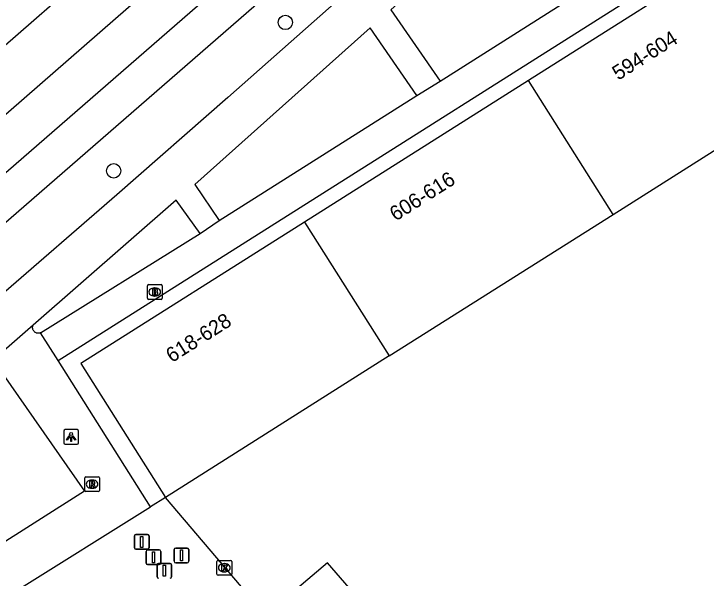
# Model space of a CAD drawing. Extents: x 159222 to 160346, y 381249 to 382166.
# Drawn here: x 159427.5 to 159474.57, y 381412.31 to 381450.68 of the extents above; entities that cross this region are included whole.
import ezdxf

# ---------------------------------------------------------------- set-up
doc = ezdxf.new("R2010")
doc.units = 0
for name, color, linetype in [('IMGEO_Afsluitpaal', 7, 'Continuous'), ('IMGEO_Boom', 7, 'Continuous'), ('IMGEO_Brandkraan', 7, 'Continuous'), ('IMGEO_Fietspad_gesloten', 7, 'Continuous'), ('IMGEO_Kolk', 7, 'Continuous'), ('IMGEO_Lichtpunt', 7, 'Continuous'), ('IMGEO_Pand', 7, 'Continuous'), ('IMGEO_Pand_nummerreeks', 7, 'Continuous'), ('IMGEO_Parkeervlak_open', 7, 'Continuous'), ('IMGEO_Rijbaan_lokaal_open', 7, 'Continuous'), ('IMGEO_Rijbaan_regionaal_gesloten', 7, 'Continuous'), ('IMGEO_Rioolput', 7, 'Continuous'), ('IMGEO_Voetpad_open', 7, 'Continuous')]:
    doc.layers.add(name, color=color, linetype=linetype)

msp = doc.modelspace()

# ---------------------------------------------------------------- linework, layer by layer
at = {"layer": 'IMGEO_Afsluitpaal'}
for p, q in [((159435.7, 381414.379), (159435.7, 381415.179)), ((159435.7, 381415.179), (159435.7, 381414.379)), ((159435.8, 381415.279), (159436.59, 381415.279)), ((159436.59, 381415.279), (159435.8, 381415.279)), ((159436.69, 381415.179), (159436.69, 381414.379)), ((159436.69, 381414.379), (159436.69, 381415.179)), ((159436.59, 381414.279), (159435.8, 381414.279)), ((159435.8, 381414.279), (159436.59, 381414.279)), ((159436.599, 381414.234), (159437.389, 381414.234)), ((159437.389, 381414.234), (159436.599, 381414.234)), ((159438.403, 381413.457), (159438.403, 381414.257)), ((159438.403, 381414.257), (159438.403, 381413.457)), ((159438.503, 381414.357), (159439.293, 381414.357)), ((159439.293, 381414.357), (159438.503, 381414.357)), ((159439.393, 381414.257), (159439.393, 381413.457)), ((159439.393, 381413.457), (159439.393, 381414.257)), ((159436.499, 381413.334), (159436.499, 381414.134)), ((159436.499, 381414.134), (159436.499, 381413.334)), ((159437.489, 381414.134), (159437.489, 381413.334)), ((159437.489, 381413.334), (159437.489, 381414.134)), ((159437.389, 381413.234), (159436.599, 381413.234)), ((159436.599, 381413.234), (159437.389, 381413.234)), ((159437.236, 381412.412), (159437.236, 381413.212)), ((159437.236, 381413.212), (159437.236, 381412.412)), ((159437.336, 381413.312), (159438.126, 381413.312)), ((159438.126, 381413.312), (159437.336, 381413.312)), ((159438.226, 381413.212), (159438.226, 381412.412)), ((159438.226, 381412.412), (159438.226, 381413.212)), ((159439.293, 381413.357), (159438.503, 381413.357)), ((159438.503, 381413.357), (159439.293, 381413.357))]:
    msp.add_line(p, q, dxfattribs=at)
for points in [[(159436.12, 381415.154), (159436.27, 381415.154), (159436.27, 381414.404), (159436.12, 381414.404), (159436.12, 381415.154)], [(159438.823, 381414.232), (159438.973, 381414.232), (159438.973, 381413.482), (159438.823, 381413.482), (159438.823, 381414.232)], [(159436.919, 381414.109), (159437.069, 381414.109), (159437.069, 381413.359), (159436.919, 381413.359), (159436.919, 381414.109)], [(159437.656, 381413.187), (159437.806, 381413.187), (159437.806, 381412.437), (159437.656, 381412.437), (159437.656, 381413.187)]]:
    msp.add_lwpolyline(points, dxfattribs=at)
for centre, start, end in [((159435.8, 381415.179), 90, 180), ((159435.8, 381415.179), 90, 180), ((159436.59, 381415.179), 0, 90), ((159436.59, 381415.179), 360, 90), ((159435.8, 381414.379), 180, 270), ((159435.8, 381414.379), 180, 270), ((159436.599, 381414.134), 90, 180), ((159436.599, 381414.134), 90, 180), ((159436.59, 381414.379), 270, 0), ((159436.59, 381414.379), 270, 0), ((159437.389, 381414.134), 0, 90), ((159437.389, 381414.134), 360, 90), ((159438.503, 381414.257), 90, 180), ((159438.503, 381414.257), 90, 180), ((159439.293, 381414.257), 0, 90), ((159439.293, 381414.257), 360, 90), ((159436.599, 381413.334), 180, 270), ((159436.599, 381413.334), 180, 270), ((159437.336, 381413.212), 90, 180), ((159437.336, 381413.212), 90, 180), ((159437.389, 381413.334), 270, 0), ((159437.389, 381413.334), 270, 0), ((159438.126, 381413.212), 0, 90), ((159438.126, 381413.212), 360, 90), ((159438.503, 381413.457), 180, 270), ((159438.503, 381413.457), 180, 270), ((159439.293, 381413.457), 270, 0), ((159439.293, 381413.457), 270, 0), ((159437.336, 381412.412), 180, 270), ((159437.336, 381412.412), 180, 270), ((159438.126, 381412.412), 270, 0), ((159438.126, 381412.412), 270, 0)]:
    msp.add_arc(centre, 0.1, start, end, dxfattribs=at)
at = {"layer": 'IMGEO_Boom'}
for centre in [(159445.961, 381450.092), (159434.289, 381440.004)]:
    msp.add_circle(centre, 0.489, dxfattribs=at)
at = {"layer": 'IMGEO_Brandkraan'}
for p, q in [((159436.579, 381431.342), (159436.579, 381432.194)), ((159436.654, 381432.268), (159437.506, 381432.268)), ((159437.067, 381432.048), (159437.092, 381432.048)), ((159437.58, 381432.194), (159437.58, 381431.342)), ((159437.506, 381431.268), (159436.654, 381431.268)), ((159437.09, 381431.488), (159437.065, 381431.488))]:
    msp.add_line(p, q, dxfattribs=at)
for points in [[(159436.579, 381431.342), (159436.579, 381432.194)], [(159436.654, 381432.268), (159437.506, 381432.268)], [(159437.58, 381432.194), (159437.58, 381431.342)], [(159436.927, 381431.968), (159436.927, 381431.568), (159437.14, 381431.568)], [(159437.158, 381431.968), (159436.927, 381431.968)], [(159437.106, 381431.887), (159437.052, 381431.887), (159437.052, 381431.811)], [(159437.052, 381431.811), (159437.105, 381431.811)], [(159437.114, 381431.735), (159437.052, 381431.735), (159437.052, 381431.654)], [(159437.052, 381431.654), (159437.114, 381431.654)], [(159437.506, 381431.268), (159436.654, 381431.268)]]:
    msp.add_lwpolyline(points, dxfattribs=at)
for centre, radius, start, end in [((159436.656, 381432.192), 0.0765, 91.552, 178.448), ((159436.656, 381432.192), 0.0765, 91.552, 178.448), ((159437.504, 381432.192), 0.0765, 1.552, 88.448), ((159437.504, 381432.192), 0.0765, 1.552, 88.448), ((159437.107, 381431.849), 0.0379, 267.8285, 90.9355), ((159437.115, 381431.694), 0.0404, 269.8759, 90.5077), ((159437.146, 381431.819), 0.251, 268.6676, 293.5347), ((159437.162, 381431.823), 0.145, 59.4692, 91.5367), ((159437.187, 381431.87), 0.0922, 285.5137, 58.1501), ((159437.192, 381431.678), 0.105, 301.3115, 78.989), ((159436.656, 381431.344), 0.0765, 181.552, 268.448), ((159436.656, 381431.344), 0.0765, 181.552, 268.448), ((159437.504, 381431.344), 0.0765, 271.552, 358.448), ((159437.504, 381431.344), 0.0765, 271.552, 358.448)]:
    msp.add_arc(centre, radius, start, end, dxfattribs=at)
for centre, major_axis, ratio, start_param, end_param in [((159437.066, 381431.768), (-0.387, 0.002), 0.722429, 4.712389, 7.853982), ((159437.091, 381431.768), (-0.39, 0.002), 0.717154, 1.570796, 4.712389)]:
    msp.add_ellipse(centre, major_axis=major_axis, ratio=ratio, start_param=start_param, end_param=end_param, dxfattribs=at)
at = {"layer": 'IMGEO_Fietspad_gesloten'}
for points in [[(159543.735, 381546.656), (159514.093, 381518.06), (159496.876, 381502.03), (159461.899, 381470.396), (159443.296, 381454.096), (159424.841, 381438.063), (159420.07, 381433.95)], [(159424.171, 381434.116), (159463.62, 381468.416), (159478.994, 381482.242)]]:
    msp.add_lwpolyline(points, dxfattribs=at)
at = {"layer": 'IMGEO_Kolk'}
for p, q in [((159441.311, 381412.594), (159441.311, 381413.446)), ((159441.386, 381413.52), (159442.238, 381413.52)), ((159441.799, 381413.3), (159441.824, 381413.3)), ((159442.312, 381413.446), (159442.312, 381412.594)), ((159441.822, 381412.74), (159441.797, 381412.74)), ((159442.238, 381412.52), (159441.386, 381412.52))]:
    msp.add_line(p, q, dxfattribs=at)
for points in [[(159441.311, 381412.594), (159441.311, 381413.446)], [(159441.386, 381413.52), (159442.238, 381413.52)], [(159441.632, 381413.22), (159441.755, 381413.22), (159441.755, 381413.069), (159441.885, 381413.22), (159442.049, 381413.22), (159441.903, 381413.069), (159442.056, 381412.82), (159441.904, 381412.82), (159441.819, 381412.984), (159441.755, 381412.917), (159441.755, 381412.82), (159441.632, 381412.82), (159441.632, 381413.22)], [(159442.312, 381413.446), (159442.312, 381412.594)], [(159442.238, 381412.52), (159441.386, 381412.52)]]:
    msp.add_lwpolyline(points, dxfattribs=at)
for centre, start, end in [((159441.388, 381413.444), 91.552, 178.448), ((159441.388, 381413.444), 91.552, 178.448), ((159442.236, 381413.444), 1.552, 88.448), ((159442.236, 381413.444), 1.552, 88.448), ((159441.388, 381412.596), 181.552, 268.448), ((159441.388, 381412.596), 181.552, 268.448), ((159442.236, 381412.596), 271.552, 358.448), ((159442.236, 381412.596), 271.552, 358.448)]:
    msp.add_arc(centre, 0.0765, start, end, dxfattribs=at)
for centre, major_axis, ratio, start_param, end_param in [((159441.798, 381413.02), (-0.387, 0.002), 0.722429, 4.712389, 7.853982), ((159441.823, 381413.02), (-0.39, 0.002), 0.717154, 1.570796, 4.712389)]:
    msp.add_ellipse(centre, major_axis=major_axis, ratio=ratio, start_param=start_param, end_param=end_param, dxfattribs=at)
at = {"layer": 'IMGEO_Lichtpunt'}
for p, q in [((159430.896, 381422.314), (159430.896, 381421.507)), ((159430.896, 381422.314), (159430.896, 381421.507)), ((159431.798, 381422.409), (159430.99, 381422.409)), ((159431.798, 381422.409), (159430.99, 381422.409)), ((159431.892, 381421.507), (159431.892, 381422.314)), ((159431.892, 381421.507), (159431.892, 381422.314)), ((159430.99, 381421.413), (159431.798, 381421.413)), ((159430.99, 381421.413), (159431.798, 381421.413))]:
    msp.add_line(p, q, dxfattribs=at)
for points in [[(159431.27, 381421.978), (159431.309, 381421.95), (159431.121, 381421.688), (159431.083, 381421.715), (159431.27, 381421.978)], [(159431.372, 381421.93), (159431.419, 381421.93), (159431.419, 381421.608), (159431.372, 381421.608), (159431.372, 381421.93)], [(159431.482, 381421.95), (159431.52, 381421.977), (159431.707, 381421.715), (159431.668, 381421.687), (159431.482, 381421.95)]]:
    msp.add_lwpolyline(points, dxfattribs=at)
msp.add_circle((159431.395, 381422.112), 0.0994, dxfattribs=at)
for centre, start, end in [((159430.99, 381422.314), 90, 180), ((159430.99, 381422.314), 90, 180), ((159431.798, 381422.314), 0, 90), ((159431.798, 381422.314), 0, 90), ((159430.99, 381421.507), 180, 270), ((159430.99, 381421.507), 180, 270), ((159431.798, 381421.507), 270, 0), ((159431.798, 381421.507), 270, 360)]:
    msp.add_arc(centre, 0.0946, start, end, dxfattribs=at)
at = {"layer": 'IMGEO_Pand'}
for points in [[(159477.693, 381455.767), (159462.482, 381446.144)], [(159468.237, 381437.044), (159483.448, 381446.668)], [(159462.482, 381446.144), (159447.27, 381436.52)], [(159468.237, 381437.044), (159462.482, 381446.144)], [(159453.025, 381427.421), (159468.237, 381437.044)], [(159447.27, 381436.52), (159432.059, 381426.896), (159437.814, 381417.797)], [(159447.27, 381436.52), (159453.025, 381427.421)], [(159453.025, 381427.421), (159437.814, 381417.797)]]:
    msp.add_lwpolyline(points, dxfattribs=at)
at = {"layer": 'IMGEO_Parkeervlak_open'}
msp.add_lwpolyline([(159466.239, 381388.586), (159468.591, 381390.562), (159448.825, 381413.344), (159446.732, 381411.591)], dxfattribs=at)
at = {"layer": 'IMGEO_Rijbaan_lokaal_open'}
for points in [[(159437.814, 381417.797), (159436.798, 381417.166)], [(159442.974, 381411.716), (159437.814, 381417.797)], [(159427.663, 381411.461), (159436.798, 381417.166)]]:
    msp.add_lwpolyline(points, dxfattribs=at)
at = {"layer": 'IMGEO_Rijbaan_regionaal_gesloten'}
for points in [[(159229.556, 381279.016), (159230.993, 381280.283), (159257.871, 381303.377), (159275.726, 381318.676), (159298.757, 381338.404), (159324.046, 381360.145), (159356.713, 381388.171), (159392.4, 381418.769), (159416.187, 381439.228), (159422.086, 381444.356), (159436.866, 381457.249), (159457.404, 381475.301), (159486.523, 381501.565), (159504.485, 381518.126), (159518.714, 381531.585), (159532.766, 381545.256), (159538.334, 381550.862), (159538.89, 381551.435)], [(159541.413, 381548.895), (159529.847, 381537.235), (159512.119, 381520.34), (159494.844, 381504.328), (159477.455, 381488.498), (159459.899, 381472.744), (159441.511, 381456.538), (159423.028, 381440.428), (159418.061, 381436.145), (159368.742, 381393.618), (159314.99, 381347.48)]]:
    msp.add_lwpolyline(points, dxfattribs=at)
at = {"layer": 'IMGEO_Rioolput'}
for p, q in [((159432.317, 381418.276), (159432.317, 381419.128)), ((159432.392, 381419.202), (159433.244, 381419.202)), ((159432.805, 381418.982), (159432.83, 381418.982)), ((159433.318, 381419.128), (159433.318, 381418.276)), ((159432.828, 381418.422), (159432.803, 381418.422)), ((159433.244, 381418.202), (159432.392, 381418.202))]:
    msp.add_line(p, q, dxfattribs=at)
for points in [[(159432.317, 381418.276), (159432.317, 381419.128)], [(159432.392, 381419.202), (159433.244, 381419.202)], [(159432.906, 381418.9), (159432.654, 381418.902), (159432.654, 381418.502)], [(159433.318, 381419.128), (159433.318, 381418.276)], [(159432.654, 381418.502), (159432.778, 381418.502), (159432.778, 381418.664), (159432.789, 381418.664)], [(159432.832, 381418.821), (159432.778, 381418.821), (159432.778, 381418.74)], [(159432.778, 381418.74), (159432.83, 381418.74)], [(159432.836, 381418.635), (159432.907, 381418.502), (159433.047, 381418.502), (159432.982, 381418.628)], [(159433.244, 381418.202), (159432.392, 381418.202)]]:
    msp.add_lwpolyline(points, dxfattribs=at)
for centre, radius, start, end in [((159432.394, 381419.126), 0.0765, 91.552, 178.448), ((159432.394, 381419.126), 0.0765, 91.552, 178.448), ((159432.905, 381418.79), 0.109, 350.3612, 89.416), ((159433.242, 381419.126), 0.0765, 1.552, 88.448), ((159433.242, 381419.126), 0.0765, 1.552, 88.448), ((159432.788, 381418.611), 0.0533, 26.0293, 88.6989), ((159432.814, 381418.929), 0.19, 274.7715, 282.9687), ((159432.838, 381418.725), 0.0964, 77.0061, 93.1865), ((159432.852, 381418.782), 0.0378, 276.6634, 79.6772), ((159432.903, 381418.79), 0.112, 277.5842, 350.9817), ((159432.887, 381418.575), 0.108, 29.5134, 73.7905), ((159432.394, 381418.278), 0.0765, 181.552, 268.448), ((159432.394, 381418.278), 0.0765, 181.552, 268.448), ((159433.242, 381418.278), 0.0765, 271.552, 358.448), ((159433.242, 381418.278), 0.0765, 271.552, 358.448)]:
    msp.add_arc(centre, radius, start, end, dxfattribs=at)
for centre, major_axis, ratio, start_param, end_param in [((159432.804, 381418.702), (-0.387, 0.002), 0.722429, 4.712389, 7.853982), ((159432.829, 381418.702), (-0.39, 0.002), 0.717154, 1.570796, 4.712389)]:
    msp.add_ellipse(centre, major_axis=major_axis, ratio=ratio, start_param=start_param, end_param=end_param, dxfattribs=at)
at = {"layer": 'IMGEO_Voetpad_open'}
for points in [[(159478.994, 381482.242), (159480.961, 381480.08), (159480.393, 381479.552), (159471.839, 381471.703), (159462.733, 381463.274), (159451.052, 381452.966), (159442.05, 381444.993), (159434.505, 381438.383), (159426.446, 381431.394), (159424.171, 381434.116)], [(159430.524, 381427.101), (159484.931, 381461.523)], [(159469.709, 381454.515), (159464.894, 381461.532), (159453.121, 381450.946), (159456.482, 381446.111)], [(159456.482, 381446.111), (159469.709, 381454.515)], [(159454.895, 381445.12), (159451.717, 381449.723), (159439.805, 381439.075), (159441.452, 381436.625)], [(159454.895, 381445.12), (159456.482, 381446.111)], [(159441.452, 381436.625), (159454.895, 381445.12)], [(159440.179, 381435.742), (159438.541, 381438.015), (159428.812, 381429.513)], [(159440.179, 381435.742), (159441.452, 381436.625)], [(159429.305, 381428.988), (159440.179, 381435.742)], [(159428.812, 381429.513), (159426.08, 381427.128)], [(159429.305, 381428.988), (159429.282, 381428.98), (159429.249, 381428.971), (159429.215, 381428.964), (159429.18, 381428.961), (159429.146, 381428.961), (159429.111, 381428.964), (159429.077, 381428.97), (159429.044, 381428.979), (159429.011, 381428.991), (159428.98, 381429.006), (159428.95, 381429.024), (159428.922, 381429.044), (159428.896, 381429.067), (159428.872, 381429.092), (159428.85, 381429.119), (159428.831, 381429.148), (159428.814, 381429.178), (159428.801, 381429.21), (159428.79, 381429.243), (159428.782, 381429.276), (159428.777, 381429.311), (159428.775, 381429.345), (159428.776, 381429.38), (159428.781, 381429.414), (159428.788, 381429.448), (159428.799, 381429.481), (159428.812, 381429.513)], [(159430.524, 381427.101), (159429.305, 381428.988)], [(159426.08, 381427.128), (159432.3, 381418.237), (159425.933, 381414.195)], [(159436.798, 381417.166), (159430.524, 381427.101)]]:
    msp.add_lwpolyline(points, dxfattribs=at)

# ---------------------------------------------------------------- texts
at = {"layer": 'IMGEO_Pand_nummerreeks'}
for s, p in [('594-604', (159468.588, 381446.126)), ('606-616', (159453.454, 381436.551)), ('618-628', (159438.245, 381426.929))]:
    msp.add_text(s, height=1, rotation=32.3205, dxfattribs=at).set_placement(p)

doc.saveas('drawing.dxf')
